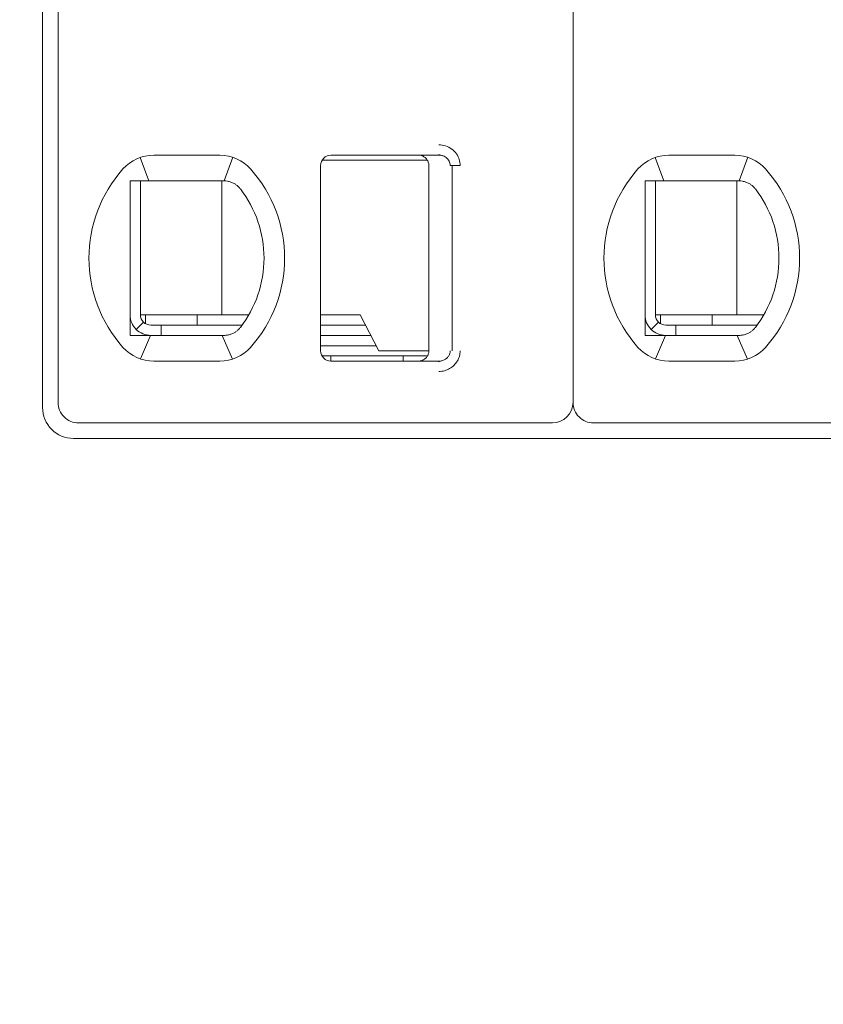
# Model space of a CAD drawing. Header units: millimetres. Extents: x -1114 to 1396, y -630 to 631.
# Tile 690 of 780: x 372 to 380, y 460 to 470. Entities that reach past the tile are written whole.
import ezdxf

# ---------------------------------------------------------------- set-up
doc = ezdxf.new("R2010")
doc.units = ezdxf.units.MM
doc.header["$MEASUREMENT"] = 0

msp = doc.modelspace()

# ---------------------------------------------------------------- linework, layer by layer
at = {"lineweight": 18}
for points, knots in [([(1038.9843, -629.7647), (1038.9843, -629.7647), (-1111.4882, -629.7647), (-1111.4882, -629.7647), (-1111.4882, -629.7647), (-1111.4882, -629.7647), (-1111.4882, 630.7883), (-1111.4882, 630.7883), (-1111.4882, 630.7883), (-1111.4882, 630.7883), (1038.9843, 630.7883), (1038.9843, 630.7883)], [0, 0, 0, 0, 0.333333, 0.333333, 0.333333, 0.333333, 0.666667, 0.666667, 0.666667, 0.666667, 1, 1, 1, 1]), ([(375.9963, 468.3234), (376.0183, 468.3235), (376.0395, 468.3203), (376.0606, 468.3135), (376.0606, 468.3135), (376.0817, 468.3067), (376.1027, 468.2965), (376.1213, 468.2828), (376.1213, 468.2828), (376.1398, 468.2692), (376.1559, 468.2523), (376.1681, 468.235), (376.1681, 468.235), (376.1803, 468.2178), (376.1886, 468.2003), (376.1944, 468.1818), (376.1944, 468.1818), (376.2001, 468.1632), (376.2032, 468.1437), (376.2034, 468.1234)], [0, 0, 0, 0, 0.2, 0.2, 0.2, 0.2, 0.4, 0.4, 0.4, 0.4, 0.6, 0.6, 0.6, 0.6, 0.8, 0.8, 0.8, 0.8, 1, 1, 1, 1]), ([(374.9489, 468.2234), (374.9224, 468.2234), (374.8969, 468.2128), (374.8782, 468.1941), (374.8782, 468.1941), (374.8594, 468.1753), (374.8489, 468.1499), (374.8489, 468.1234)], [0, 0, 0, 0, 0.5, 0.5, 0.5, 0.5, 1, 1, 1, 1]), ([(374.9489, 468.2234), (374.9224, 468.2234), (374.8969, 468.2128), (374.8782, 468.1941), (374.8782, 468.1941), (374.8594, 468.1753), (374.8489, 468.1499), (374.8489, 468.1234)], [0, 0, 0, 0, 0.5, 0.5, 0.5, 0.5, 1, 1, 1, 1]), ([(375.7989, 468.2234), (375.8094, 468.2234), (375.8199, 468.2217), (375.8299, 468.2185), (375.8299, 468.2185), (375.8398, 468.2152), (375.8493, 468.2104), (375.8578, 468.2042), (375.8578, 468.2042), (375.8662, 468.198), (375.8737, 468.1906), (375.8798, 468.1821), (375.8798, 468.1821), (375.886, 468.1736), (375.8908, 468.1641), (375.894, 468.1542), (375.894, 468.1542), (375.8972, 468.1442), (375.8989, 468.1338), (375.8989, 468.1234)], [0, 0, 0, 0, 0.2, 0.2, 0.2, 0.2, 0.4, 0.4, 0.4, 0.4, 0.6, 0.6, 0.6, 0.6, 0.8, 0.8, 0.8, 0.8, 1, 1, 1, 1]), ([(375.9963, 468.2234), (376.005, 468.2234), (376.0138, 468.2224), (376.0223, 468.2206), (376.0223, 468.2206), (376.0307, 468.2187), (376.0388, 468.216), (376.0465, 468.2125), (376.0465, 468.2125), (376.0541, 468.2089), (376.0613, 468.2046), (376.0678, 468.1996), (376.0678, 468.1996), (376.074, 468.1948), (376.0797, 468.1894), (376.0846, 468.1835), (376.0846, 468.1835), (376.0891, 468.1781), (376.093, 468.1722), (376.0963, 468.1659), (376.0963, 468.1659), (376.0995, 468.1597), (376.1021, 468.1531), (376.1038, 468.1463), (376.1038, 468.1463), (376.1058, 468.1388), (376.1068, 468.1311), (376.1068, 468.1234)], [0, 0, 0, 0, 0.142857, 0.142857, 0.142857, 0.142857, 0.285714, 0.285714, 0.285714, 0.285714, 0.428571, 0.428571, 0.428571, 0.428571, 0.571429, 0.571429, 0.571429, 0.571429, 0.714286, 0.714286, 0.714286, 0.714286, 0.857143, 0.857143, 0.857143, 0.857143, 1, 1, 1, 1]), ([(372.9989, 467.9734), (373.0056, 467.9734), (373.0124, 467.9734), (373.0192, 467.9734), (373.0192, 467.9734), (373.026, 467.9734), (373.0329, 467.9734), (373.0397, 467.9734), (373.0397, 467.9734), (373.0466, 467.9734), (373.0535, 467.9734), (373.0604, 467.9734)], [0, 0, 0, 0, 0.333333, 0.333333, 0.333333, 0.333333, 0.666667, 0.666667, 0.666667, 0.666667, 1, 1, 1, 1]), ([(372.9989, 467.9734), (372.9989, 467.9224), (372.9989, 467.87), (372.9989, 467.815), (372.9989, 467.815), (372.9989, 467.7876), (372.9989, 467.7595), (372.9989, 467.7305), (372.9989, 467.7305), (372.9989, 467.7161), (372.9989, 467.7014), (372.9989, 467.6865), (372.9989, 467.6865), (372.9989, 467.6715), (372.9989, 467.6564), (372.9989, 467.641), (372.9989, 467.641), (372.9989, 467.6102), (372.9989, 467.5787), (372.9989, 467.546), (372.9989, 467.546), (372.9989, 467.5133), (372.9989, 467.4794), (372.9989, 467.4441), (372.9989, 467.4441), (372.9989, 467.4264), (372.9989, 467.4085), (372.9989, 467.3904), (372.9989, 467.3904), (372.9989, 467.3723), (372.9989, 467.354), (372.9989, 467.3355), (372.9989, 467.3355), (372.9989, 467.317), (372.9989, 467.2982), (372.9989, 467.2793), (372.9989, 467.2793), (372.9989, 467.2603), (372.9989, 467.2411), (372.9989, 467.222), (372.9989, 467.222), (372.9989, 467.184), (372.9989, 467.1465), (372.9989, 467.1094), (372.9989, 467.1094), (372.9989, 467.1001), (372.9989, 467.0909), (372.9989, 467.0817), (372.9989, 467.0817), (372.9989, 467.0725), (372.9989, 467.0633), (372.9989, 467.0541), (372.9989, 467.0541), (372.9989, 467.0359), (372.9989, 467.0181), (372.9989, 467.0006), (372.9989, 467.0006), (372.9989, 466.9657), (372.9989, 466.932), (372.9989, 466.8994), (372.9989, 466.8994), (372.9989, 466.8831), (372.9989, 466.867), (372.9989, 466.8511), (372.9989, 466.8511), (372.9989, 466.8353), (372.9989, 466.8196), (372.9989, 466.8043), (372.9989, 466.8043), (372.9989, 466.7736), (372.9989, 466.744), (372.9989, 466.7153), (372.9989, 466.7153), (372.9989, 466.6865), (372.9989, 466.6585), (372.9989, 466.6312), (372.9989, 466.6312), (372.9989, 466.5765), (372.9989, 466.5242), (372.9989, 466.4734)], [0, 0, 0, 0, 0.05, 0.05, 0.05, 0.05, 0.1, 0.1, 0.1, 0.1, 0.15, 0.15, 0.15, 0.15, 0.2, 0.2, 0.2, 0.2, 0.25, 0.25, 0.25, 0.25, 0.3, 0.3, 0.3, 0.3, 0.35, 0.35, 0.35, 0.35, 0.4, 0.4, 0.4, 0.4, 0.45, 0.45, 0.45, 0.45, 0.5, 0.5, 0.5, 0.5, 0.55, 0.55, 0.55, 0.55, 0.6, 0.6, 0.6, 0.6, 0.65, 0.65, 0.65, 0.65, 0.7, 0.7, 0.7, 0.7, 0.75, 0.75, 0.75, 0.75, 0.8, 0.8, 0.8, 0.8, 0.85, 0.85, 0.85, 0.85, 0.9, 0.9, 0.9, 0.9, 0.95, 0.95, 0.95, 0.95, 1, 1, 1, 1]), ([(373.2281, 467.9734), (373.2229, 467.9734), (373.2177, 467.9734), (373.2124, 467.9734), (373.2124, 467.9734), (373.2072, 467.9734), (373.2019, 467.9734), (373.1965, 467.9734), (373.1965, 467.9734), (373.1911, 467.9734), (373.1856, 467.9734), (373.1799, 467.9734), (373.1799, 467.9734), (373.1742, 467.9734), (373.1684, 467.9734), (373.1625, 467.9734), (373.1625, 467.9734), (373.1565, 467.9734), (373.1504, 467.9734), (373.1441, 467.9734), (373.1441, 467.9734), (373.1378, 467.9734), (373.1314, 467.9734), (373.1248, 467.9734), (373.1248, 467.9734), (373.1182, 467.9734), (373.1115, 467.9734), (373.1045, 467.9734), (373.1045, 467.9734), (373.0976, 467.9734), (373.0904, 467.9734), (373.0831, 467.9734), (373.0831, 467.9734), (373.0757, 467.9734), (373.0681, 467.9734), (373.0604, 467.9734)], [0, 0, 0, 0, 0.111111, 0.111111, 0.111111, 0.111111, 0.222222, 0.222222, 0.222222, 0.222222, 0.333333, 0.333333, 0.333333, 0.333333, 0.444444, 0.444444, 0.444444, 0.444444, 0.555556, 0.555556, 0.555556, 0.555556, 0.666667, 0.666667, 0.666667, 0.666667, 0.777778, 0.777778, 0.777778, 0.777778, 0.888889, 0.888889, 0.888889, 0.888889, 1, 1, 1, 1]), ([(373.9113, 467.9734), (373.9066, 467.9734), (373.9019, 467.9734), (373.8972, 467.9734), (373.8972, 467.9734), (373.8926, 467.9734), (373.8879, 467.9734), (373.8833, 467.9734), (373.8833, 467.9734), (373.8787, 467.9734), (373.8742, 467.9734), (373.8697, 467.9734)], [0, 0, 0, 0, 0.333333, 0.333333, 0.333333, 0.333333, 0.666667, 0.666667, 0.666667, 0.666667, 1, 1, 1, 1]), ([(374.0089, 467.9479), (373.9986, 467.9537), (373.988, 467.9584), (373.9772, 467.9622), (373.9772, 467.9622), (373.9663, 467.966), (373.9554, 467.9688), (373.9443, 467.9706), (373.9443, 467.9706), (373.9333, 467.9725), (373.9222, 467.9734), (373.9113, 467.9734)], [0, 0, 0, 0, 0.333333, 0.333333, 0.333333, 0.333333, 0.666667, 0.666667, 0.666667, 0.666667, 1, 1, 1, 1]), ([(377.9989, 467.9734), (378.0056, 467.9734), (378.0124, 467.9734), (378.0192, 467.9734), (378.0192, 467.9734), (378.026, 467.9734), (378.0329, 467.9734), (378.0397, 467.9734), (378.0397, 467.9734), (378.0466, 467.9734), (378.0535, 467.9734), (378.0604, 467.9734)], [0, 0, 0, 0, 0.333333, 0.333333, 0.333333, 0.333333, 0.666667, 0.666667, 0.666667, 0.666667, 1, 1, 1, 1]), ([(377.9989, 467.9734), (377.9989, 467.9224), (377.9989, 467.87), (377.9989, 467.815), (377.9989, 467.815), (377.9989, 467.7876), (377.9989, 467.7595), (377.9989, 467.7305), (377.9989, 467.7305), (377.9989, 467.7161), (377.9989, 467.7014), (377.9989, 467.6865), (377.9989, 467.6865), (377.9989, 467.6715), (377.9989, 467.6564), (377.9989, 467.641), (377.9989, 467.641), (377.9989, 467.6102), (377.9989, 467.5787), (377.9989, 467.546), (377.9989, 467.546), (377.9989, 467.5133), (377.9989, 467.4794), (377.9989, 467.4441), (377.9989, 467.4441), (377.9989, 467.4264), (377.9989, 467.4085), (377.9989, 467.3904), (377.9989, 467.3904), (377.9989, 467.3723), (377.9989, 467.354), (377.9989, 467.3355), (377.9989, 467.3355), (377.9989, 467.317), (377.9989, 467.2982), (377.9989, 467.2793), (377.9989, 467.2793), (377.9989, 467.2603), (377.9989, 467.2411), (377.9989, 467.222), (377.9989, 467.222), (377.9989, 467.184), (377.9989, 467.1465), (377.9989, 467.1094), (377.9989, 467.1094), (377.9989, 467.1001), (377.9989, 467.0909), (377.9989, 467.0817), (377.9989, 467.0817), (377.9989, 467.0725), (377.9989, 467.0633), (377.9989, 467.0541), (377.9989, 467.0541), (377.9989, 467.0359), (377.9989, 467.0181), (377.9989, 467.0006), (377.9989, 467.0006), (377.9989, 466.9657), (377.9989, 466.932), (377.9989, 466.8994), (377.9989, 466.8994), (377.9989, 466.8831), (377.9989, 466.867), (377.9989, 466.8511), (377.9989, 466.8511), (377.9989, 466.8353), (377.9989, 466.8196), (377.9989, 466.8043), (377.9989, 466.8043), (377.9989, 466.7736), (377.9989, 466.744), (377.9989, 466.7153), (377.9989, 466.7153), (377.9989, 466.6865), (377.9989, 466.6585), (377.9989, 466.6312), (377.9989, 466.6312), (377.9989, 466.5765), (377.9989, 466.5242), (377.9989, 466.4734)], [0, 0, 0, 0, 0.05, 0.05, 0.05, 0.05, 0.1, 0.1, 0.1, 0.1, 0.15, 0.15, 0.15, 0.15, 0.2, 0.2, 0.2, 0.2, 0.25, 0.25, 0.25, 0.25, 0.3, 0.3, 0.3, 0.3, 0.35, 0.35, 0.35, 0.35, 0.4, 0.4, 0.4, 0.4, 0.45, 0.45, 0.45, 0.45, 0.5, 0.5, 0.5, 0.5, 0.55, 0.55, 0.55, 0.55, 0.6, 0.6, 0.6, 0.6, 0.65, 0.65, 0.65, 0.65, 0.7, 0.7, 0.7, 0.7, 0.75, 0.75, 0.75, 0.75, 0.8, 0.8, 0.8, 0.8, 0.85, 0.85, 0.85, 0.85, 0.9, 0.9, 0.9, 0.9, 0.95, 0.95, 0.95, 0.95, 1, 1, 1, 1]), ([(378.2281, 467.9734), (378.2229, 467.9734), (378.2177, 467.9734), (378.2124, 467.9734), (378.2124, 467.9734), (378.2072, 467.9734), (378.2019, 467.9734), (378.1965, 467.9734), (378.1965, 467.9734), (378.1911, 467.9734), (378.1856, 467.9734), (378.1799, 467.9734), (378.1799, 467.9734), (378.1742, 467.9734), (378.1684, 467.9734), (378.1625, 467.9734), (378.1625, 467.9734), (378.1565, 467.9734), (378.1504, 467.9734), (378.1441, 467.9734), (378.1441, 467.9734), (378.1378, 467.9734), (378.1314, 467.9734), (378.1248, 467.9734), (378.1248, 467.9734), (378.1182, 467.9734), (378.1115, 467.9734), (378.1045, 467.9734), (378.1045, 467.9734), (378.0976, 467.9734), (378.0904, 467.9734), (378.0831, 467.9734), (378.0831, 467.9734), (378.0757, 467.9734), (378.0681, 467.9734), (378.0604, 467.9734)], [0, 0, 0, 0, 0.111111, 0.111111, 0.111111, 0.111111, 0.222222, 0.222222, 0.222222, 0.222222, 0.333333, 0.333333, 0.333333, 0.333333, 0.444444, 0.444444, 0.444444, 0.444444, 0.555556, 0.555556, 0.555556, 0.555556, 0.666667, 0.666667, 0.666667, 0.666667, 0.777778, 0.777778, 0.777778, 0.777778, 0.888889, 0.888889, 0.888889, 0.888889, 1, 1, 1, 1]), ([(378.9113, 467.9734), (378.9066, 467.9734), (378.9019, 467.9734), (378.8972, 467.9734), (378.8972, 467.9734), (378.8926, 467.9734), (378.8879, 467.9734), (378.8833, 467.9734), (378.8833, 467.9734), (378.8787, 467.9734), (378.8742, 467.9734), (378.8697, 467.9734)], [0, 0, 0, 0, 0.333333, 0.333333, 0.333333, 0.333333, 0.666667, 0.666667, 0.666667, 0.666667, 1, 1, 1, 1]), ([(379.0089, 467.9479), (378.9986, 467.9537), (378.988, 467.9584), (378.9772, 467.9622), (378.9772, 467.9622), (378.9663, 467.966), (378.9554, 467.9688), (378.9443, 467.9706), (378.9443, 467.9706), (378.9333, 467.9725), (378.9222, 467.9734), (378.9113, 467.9734)], [0, 0, 0, 0, 0.333333, 0.333333, 0.333333, 0.333333, 0.666667, 0.666667, 0.666667, 0.666667, 1, 1, 1, 1]), ([(374.0696, 467.8956), (374.0643, 467.9024), (374.0585, 467.909), (374.0522, 467.9153), (374.0522, 467.9153), (374.0459, 467.9215), (374.0391, 467.9275), (374.0319, 467.9329), (374.0319, 467.9329), (374.0246, 467.9384), (374.017, 467.9434), (374.0089, 467.9479)], [0, 0, 0, 0, 0.333333, 0.333333, 0.333333, 0.333333, 0.666667, 0.666667, 0.666667, 0.666667, 1, 1, 1, 1]), ([(379.0696, 467.8956), (379.0643, 467.9024), (379.0585, 467.909), (379.0522, 467.9153), (379.0522, 467.9153), (379.0459, 467.9215), (379.0391, 467.9275), (379.0319, 467.9329), (379.0319, 467.9329), (379.0246, 467.9384), (379.017, 467.9434), (379.0089, 467.9479)], [0, 0, 0, 0, 0.333333, 0.333333, 0.333333, 0.333333, 0.666667, 0.666667, 0.666667, 0.666667, 1, 1, 1, 1]), ([(372.9989, 466.6734), (372.9989, 466.6203), (373.0199, 466.5695), (373.0575, 466.532), (373.0575, 466.532), (373.095, 466.4944), (373.1458, 466.4734), (373.1989, 466.4734)], [0, 0, 0, 0, 0.5, 0.5, 0.5, 0.5, 1, 1, 1, 1]), ([(373.0989, 466.6734), (373.0989, 466.6469), (373.1094, 466.6214), (373.1282, 466.6027), (373.1282, 466.6027), (373.1469, 466.5839), (373.1724, 466.5734), (373.1989, 466.5734)], [0, 0, 0, 0, 0.5, 0.5, 0.5, 0.5, 1, 1, 1, 1]), ([(377.9989, 466.6734), (377.9989, 466.6203), (378.0199, 466.5695), (378.0575, 466.532), (378.0575, 466.532), (378.095, 466.4944), (378.1458, 466.4734), (378.1989, 466.4734)], [0, 0, 0, 0, 0.5, 0.5, 0.5, 0.5, 1, 1, 1, 1]), ([(378.0989, 466.6734), (378.0989, 466.6469), (378.1094, 466.6214), (378.1282, 466.6027), (378.1282, 466.6027), (378.1469, 466.5839), (378.1724, 466.5734), (378.1989, 466.5734)], [0, 0, 0, 0, 0.5, 0.5, 0.5, 0.5, 1, 1, 1, 1]), ([(374.0089, 466.4988), (374.0172, 466.5035), (374.0251, 466.5087), (374.0324, 466.5142), (374.0324, 466.5142), (374.0397, 466.5198), (374.0464, 466.5257), (374.0526, 466.5319), (374.0526, 466.5319), (374.0588, 466.5381), (374.0645, 466.5445), (374.0696, 466.5512)], [0, 0, 0, 0, 0.333333, 0.333333, 0.333333, 0.333333, 0.666667, 0.666667, 0.666667, 0.666667, 1, 1, 1, 1]), ([(379.0089, 466.4988), (379.0172, 466.5035), (379.0251, 466.5087), (379.0324, 466.5142), (379.0324, 466.5142), (379.0397, 466.5198), (379.0464, 466.5257), (379.0526, 466.5319), (379.0526, 466.5319), (379.0588, 466.5381), (379.0645, 466.5445), (379.0696, 466.5512)], [0, 0, 0, 0, 0.333333, 0.333333, 0.333333, 0.333333, 0.666667, 0.666667, 0.666667, 0.666667, 1, 1, 1, 1]), ([(372.9989, 466.4734), (373.0058, 466.4734), (373.0126, 466.4734), (373.0195, 466.4734), (373.0195, 466.4734), (373.0263, 466.4734), (373.0331, 466.4734), (373.04, 466.4734), (373.04, 466.4734), (373.0468, 466.4734), (373.0536, 466.4734), (373.0604, 466.4734)], [0, 0, 0, 0, 0.333333, 0.333333, 0.333333, 0.333333, 0.666667, 0.666667, 0.666667, 0.666667, 1, 1, 1, 1]), ([(373.0604, 466.4734), (373.0681, 466.4734), (373.0757, 466.4734), (373.0831, 466.4734), (373.0831, 466.4734), (373.0904, 466.4734), (373.0976, 466.4734), (373.1045, 466.4734), (373.1045, 466.4734), (373.1115, 466.4734), (373.1182, 466.4734), (373.1248, 466.4734), (373.1248, 466.4734), (373.1314, 466.4734), (373.1378, 466.4734), (373.1441, 466.4734), (373.1441, 466.4734), (373.1504, 466.4734), (373.1565, 466.4734), (373.1625, 466.4734), (373.1625, 466.4734), (373.1684, 466.4734), (373.1742, 466.4734), (373.1799, 466.4734), (373.1799, 466.4734), (373.1855, 466.4734), (373.1911, 466.4734), (373.1965, 466.4734), (373.1965, 466.4734), (373.2019, 466.4734), (373.2072, 466.4734), (373.2124, 466.4734), (373.2124, 466.4734), (373.2177, 466.4734), (373.2229, 466.4734), (373.2281, 466.4734)], [0, 0, 0, 0, 0.111111, 0.111111, 0.111111, 0.111111, 0.222222, 0.222222, 0.222222, 0.222222, 0.333333, 0.333333, 0.333333, 0.333333, 0.444444, 0.444444, 0.444444, 0.444444, 0.555556, 0.555556, 0.555556, 0.555556, 0.666667, 0.666667, 0.666667, 0.666667, 0.777778, 0.777778, 0.777778, 0.777778, 0.888889, 0.888889, 0.888889, 0.888889, 1, 1, 1, 1]), ([(373.8697, 466.4734), (373.8742, 466.4734), (373.8787, 466.4734), (373.8833, 466.4734), (373.8833, 466.4734), (373.8879, 466.4734), (373.8926, 466.4734), (373.8973, 466.4734), (373.8973, 466.4734), (373.9019, 466.4734), (373.9066, 466.4734), (373.9113, 466.4734)], [0, 0, 0, 0, 0.333333, 0.333333, 0.333333, 0.333333, 0.666667, 0.666667, 0.666667, 0.666667, 1, 1, 1, 1]), ([(374.0089, 466.4988), (373.9988, 466.4932), (373.9883, 466.4885), (373.9776, 466.4847), (373.9776, 466.4847), (373.9669, 466.4809), (373.9559, 466.4781), (373.9448, 466.4762), (373.9448, 466.4762), (373.9337, 466.4743), (373.9225, 466.4734), (373.9113, 466.4734)], [0, 0, 0, 0, 0.333333, 0.333333, 0.333333, 0.333333, 0.666667, 0.666667, 0.666667, 0.666667, 1, 1, 1, 1]), ([(377.9989, 466.4734), (378.0058, 466.4734), (378.0126, 466.4734), (378.0195, 466.4734), (378.0195, 466.4734), (378.0263, 466.4734), (378.0331, 466.4734), (378.04, 466.4734), (378.04, 466.4734), (378.0468, 466.4734), (378.0536, 466.4734), (378.0604, 466.4734)], [0, 0, 0, 0, 0.333333, 0.333333, 0.333333, 0.333333, 0.666667, 0.666667, 0.666667, 0.666667, 1, 1, 1, 1]), ([(378.0604, 466.4734), (378.0681, 466.4734), (378.0757, 466.4734), (378.0831, 466.4734), (378.0831, 466.4734), (378.0904, 466.4734), (378.0976, 466.4734), (378.1045, 466.4734), (378.1045, 466.4734), (378.1115, 466.4734), (378.1182, 466.4734), (378.1248, 466.4734), (378.1248, 466.4734), (378.1314, 466.4734), (378.1378, 466.4734), (378.1441, 466.4734), (378.1441, 466.4734), (378.1504, 466.4734), (378.1565, 466.4734), (378.1625, 466.4734), (378.1625, 466.4734), (378.1684, 466.4734), (378.1742, 466.4734), (378.1799, 466.4734), (378.1799, 466.4734), (378.1855, 466.4734), (378.1911, 466.4734), (378.1965, 466.4734), (378.1965, 466.4734), (378.2019, 466.4734), (378.2072, 466.4734), (378.2124, 466.4734), (378.2124, 466.4734), (378.2177, 466.4734), (378.2229, 466.4734), (378.2281, 466.4734)], [0, 0, 0, 0, 0.111111, 0.111111, 0.111111, 0.111111, 0.222222, 0.222222, 0.222222, 0.222222, 0.333333, 0.333333, 0.333333, 0.333333, 0.444444, 0.444444, 0.444444, 0.444444, 0.555556, 0.555556, 0.555556, 0.555556, 0.666667, 0.666667, 0.666667, 0.666667, 0.777778, 0.777778, 0.777778, 0.777778, 0.888889, 0.888889, 0.888889, 0.888889, 1, 1, 1, 1]), ([(378.8697, 466.4734), (378.8742, 466.4734), (378.8787, 466.4734), (378.8833, 466.4734), (378.8833, 466.4734), (378.8879, 466.4734), (378.8926, 466.4734), (378.8973, 466.4734), (378.8973, 466.4734), (378.9019, 466.4734), (378.9066, 466.4734), (378.9113, 466.4734)], [0, 0, 0, 0, 0.333333, 0.333333, 0.333333, 0.333333, 0.666667, 0.666667, 0.666667, 0.666667, 1, 1, 1, 1]), ([(379.0089, 466.4988), (378.9988, 466.4932), (378.9883, 466.4885), (378.9776, 466.4847), (378.9776, 466.4847), (378.9669, 466.4809), (378.9559, 466.4781), (378.9448, 466.4762), (378.9448, 466.4762), (378.9337, 466.4743), (378.9225, 466.4734), (378.9113, 466.4734)], [0, 0, 0, 0, 0.333333, 0.333333, 0.333333, 0.333333, 0.666667, 0.666667, 0.666667, 0.666667, 1, 1, 1, 1]), ([(374.8489, 466.3234), (374.8489, 466.2969), (374.8594, 466.2714), (374.8782, 466.2527), (374.8782, 466.2527), (374.8969, 466.2339), (374.9224, 466.2234), (374.9489, 466.2234)], [0, 0, 0, 0, 0.5, 0.5, 0.5, 0.5, 1, 1, 1, 1]), ([(374.8489, 466.3234), (374.8489, 466.2969), (374.8594, 466.2714), (374.8782, 466.2527), (374.8782, 466.2527), (374.8969, 466.2339), (374.9224, 466.2234), (374.9489, 466.2234)], [0, 0, 0, 0, 0.5, 0.5, 0.5, 0.5, 1, 1, 1, 1]), ([(375.8989, 466.3234), (375.8989, 466.3129), (375.8972, 466.3025), (375.894, 466.2926), (375.894, 466.2926), (375.8908, 466.2826), (375.886, 466.2732), (375.8798, 466.2647), (375.8798, 466.2647), (375.8737, 466.2562), (375.8663, 466.2488), (375.8578, 466.2426), (375.8578, 466.2426), (375.8494, 466.2365), (375.84, 466.2316), (375.83, 466.2283), (375.83, 466.2283), (375.82, 466.2251), (375.8095, 466.2234), (375.7989, 466.2234)], [0, 0, 0, 0, 0.2, 0.2, 0.2, 0.2, 0.4, 0.4, 0.4, 0.4, 0.6, 0.6, 0.6, 0.6, 0.8, 0.8, 0.8, 0.8, 1, 1, 1, 1]), ([(376.1068, 466.3234), (376.1068, 466.3149), (376.1056, 466.3064), (376.1032, 466.2982), (376.1032, 466.2982), (376.1009, 466.29), (376.0974, 466.2822), (376.0929, 466.2749), (376.0929, 466.2749), (376.0883, 466.2674), (376.0827, 466.2605), (376.0763, 466.2544), (376.0763, 466.2544), (376.0697, 466.2481), (376.0622, 466.2427), (376.0541, 466.2382), (376.0541, 466.2382), (376.0456, 466.2334), (376.0364, 466.2297), (376.0268, 466.2273), (376.0268, 466.2273), (376.0169, 466.2247), (376.0066, 466.2234), (375.9963, 466.2234)], [0, 0, 0, 0, 0.166667, 0.166667, 0.166667, 0.166667, 0.333333, 0.333333, 0.333333, 0.333333, 0.5, 0.5, 0.5, 0.5, 0.666667, 0.666667, 0.666667, 0.666667, 0.833333, 0.833333, 0.833333, 0.833333, 1, 1, 1, 1]), ([(376.2034, 466.3234), (376.2034, 466.306), (376.2011, 466.2892), (376.1966, 466.2727), (376.1966, 466.2727), (376.1921, 466.2561), (376.1852, 466.2398), (376.1764, 466.2247), (376.1764, 466.2247), (376.1676, 466.2096), (376.1568, 466.1957), (376.144, 466.1832), (376.144, 466.1832), (376.1311, 466.1706), (376.1162, 466.1595), (376.1005, 466.1506), (376.1005, 466.1506), (376.0848, 466.1417), (376.0683, 466.135), (376.051, 466.1305), (376.051, 466.1305), (376.0336, 466.1259), (376.0154, 466.1236), (375.9963, 466.1234)], [0, 0, 0, 0, 0.166667, 0.166667, 0.166667, 0.166667, 0.333333, 0.333333, 0.333333, 0.333333, 0.5, 0.5, 0.5, 0.5, 0.666667, 0.666667, 0.666667, 0.666667, 0.833333, 0.833333, 0.833333, 0.833333, 1, 1, 1, 1]), ([(372.1489, 465.7734), (372.1489, 465.6938), (372.1805, 465.6175), (372.2367, 465.5612), (372.2367, 465.5612), (372.293, 465.505), (372.3693, 465.4734), (372.4489, 465.4734)], [0, 0, 0, 0, 0.5, 0.5, 0.5, 0.5, 1, 1, 1, 1]), ([(372.2989, 465.8234), (372.2989, 465.7703), (372.3199, 465.7195), (372.3575, 465.682), (372.3575, 465.682), (372.395, 465.6444), (372.4458, 465.6234), (372.4989, 465.6234)], [0, 0, 0, 0, 0.5, 0.5, 0.5, 0.5, 1, 1, 1, 1]), ([(377.2989, 465.8234), (377.2989, 465.7703), (377.3199, 465.7195), (377.3575, 465.682), (377.3575, 465.682), (377.395, 465.6444), (377.4458, 465.6234), (377.4989, 465.6234)], [0, 0, 0, 0, 0.5, 0.5, 0.5, 0.5, 1, 1, 1, 1])]:
    msp.add_open_spline(points, degree=3, knots=knots, dxfattribs=at)
for points in [[(372.1489, 465.7734), (372.1489, 465.7734), (372.1489, 476.2934), (372.1489, 476.2934)], [(372.2989, 476.2434), (372.2989, 476.2434), (372.2989, 465.8234), (372.2989, 465.8234)], [(377.2989, 476.2434), (377.2989, 476.2434), (377.2989, 465.8234), (377.2989, 465.8234)], [(377.2989, 476.2434), (377.2989, 476.2434), (377.2989, 465.8234), (377.2989, 465.8234)], [(373.2281, 468.2234), (373.1142, 468.2234), (373.0058, 468.1749), (372.9299, 468.09)], [(373.2281, 468.2234), (373.1142, 468.2234), (373.0058, 468.1749), (372.9299, 468.09)], [(373.0973, 468.2014), (373.0973, 468.2014), (373.1818, 467.9734), (373.1818, 467.9734)], [(373.2281, 468.2234), (373.2281, 468.2234), (373.8697, 468.2234), (373.8697, 468.2234)], [(373.2281, 468.2234), (373.2281, 468.2234), (373.8697, 468.2234), (373.8697, 468.2234)], [(374.1678, 468.09), (374.092, 468.1749), (373.9835, 468.2234), (373.8697, 468.2234)], [(374.1678, 468.09), (374.092, 468.1749), (373.9835, 468.2234), (373.8697, 468.2234)], [(373.9961, 468.2029), (373.9961, 468.2029), (373.9106, 467.9734), (373.9106, 467.9734)], [(375.5298, 468.1734), (375.5298, 468.1734), (374.8623, 468.1734), (374.8623, 468.1734)], [(374.9489, 468.2234), (374.9489, 468.2234), (375.9963, 468.2234), (375.9963, 468.2234)], [(374.9489, 468.2234), (374.9489, 468.2234), (375.9963, 468.2234), (375.9963, 468.2234)], [(375.879, 468.1734), (375.879, 468.1734), (375.5298, 468.1734), (375.5298, 468.1734)], [(375.9952, 468.2303), (375.9952, 468.2303), (376.0389, 468.2156), (376.0389, 468.2156)], [(378.2281, 468.2234), (378.1142, 468.2234), (378.0058, 468.1749), (377.9299, 468.09)], [(378.2281, 468.2234), (378.1142, 468.2234), (378.0058, 468.1749), (377.9299, 468.09)], [(378.0973, 468.2014), (378.0973, 468.2014), (378.1818, 467.9734), (378.1818, 467.9734)], [(378.2281, 468.2234), (378.2281, 468.2234), (378.8697, 468.2234), (378.8697, 468.2234)], [(378.2281, 468.2234), (378.2281, 468.2234), (378.8697, 468.2234), (378.8697, 468.2234)], [(379.1678, 468.09), (379.092, 468.1749), (378.9835, 468.2234), (378.8697, 468.2234)], [(379.1678, 468.09), (379.092, 468.1749), (378.9835, 468.2234), (378.8697, 468.2234)], [(378.9961, 468.2029), (378.9961, 468.2029), (378.9106, 467.9734), (378.9106, 467.9734)], [(372.9299, 468.09), (372.4885, 467.5966), (372.4885, 466.8502), (372.9299, 466.3567)], [(372.9299, 468.09), (372.4885, 467.5966), (372.4885, 466.8502), (372.9299, 466.3567)], [(374.1678, 466.3567), (374.6092, 466.8502), (374.6092, 467.5966), (374.1678, 468.09)], [(374.1678, 466.3567), (374.6092, 466.8502), (374.6092, 467.5966), (374.1678, 468.09)], [(374.8489, 466.3234), (374.8489, 466.3234), (374.8489, 468.1234), (374.8489, 468.1234)], [(374.8489, 466.3234), (374.8489, 466.3234), (374.8489, 468.1234), (374.8489, 468.1234)], [(375.8989, 466.3234), (375.8989, 466.3234), (375.8989, 468.1234), (375.8989, 468.1234)], [(376.1068, 468.1234), (376.1068, 468.1234), (376.2034, 468.1234), (376.2034, 468.1234)], [(376.1266, 466.3234), (376.1266, 466.3234), (376.1266, 468.1234), (376.1266, 468.1234)], [(377.9299, 468.09), (377.4885, 467.5966), (377.4885, 466.8502), (377.9299, 466.3567)], [(377.9299, 468.09), (377.4885, 467.5966), (377.4885, 466.8502), (377.9299, 466.3567)], [(379.1678, 466.3567), (379.6092, 466.8502), (379.6092, 467.5966), (379.1678, 468.09)], [(379.1678, 466.3567), (379.6092, 466.8502), (379.6092, 467.5966), (379.1678, 468.09)], [(373.0989, 467.9734), (373.0989, 467.9734), (373.0989, 466.6734), (373.0989, 466.6734)], [(373.8697, 467.9734), (373.8697, 467.9734), (373.2281, 467.9734), (373.2281, 467.9734)], [(373.888, 467.9734), (373.888, 467.9734), (373.888, 466.6734), (373.888, 466.6734)], [(378.0989, 467.9734), (378.0989, 467.9734), (378.0989, 466.6734), (378.0989, 466.6734)], [(378.8697, 467.9734), (378.8697, 467.9734), (378.2281, 467.9734), (378.2281, 467.9734)], [(378.888, 467.9734), (378.888, 467.9734), (378.888, 466.6734), (378.888, 466.6734)], [(374.2989, 467.2234), (374.2989, 467.4666), (374.2182, 467.703), (374.0696, 467.8956)], [(379.2989, 467.2234), (379.2989, 467.4666), (379.2182, 467.703), (379.0696, 467.8956)], [(374.0696, 466.5512), (374.2182, 466.7437), (374.2989, 466.9801), (374.2989, 467.2234)], [(379.0696, 466.5512), (379.2182, 466.7437), (379.2989, 466.9801), (379.2989, 467.2234)], [(373.0989, 466.6734), (373.0989, 466.6734), (373.8584, 466.6734), (373.8584, 466.6734)], [(373.1489, 466.5868), (373.1489, 466.5868), (373.1489, 466.6734), (373.1489, 466.6734)], [(373.6489, 466.5734), (373.6489, 466.5734), (373.6489, 466.6734), (373.6489, 466.6734)], [(373.8584, 466.6734), (373.8584, 466.6734), (373.9092, 466.6734), (373.9092, 466.6734)], [(374.1515, 466.6734), (374.1515, 466.6734), (373.9092, 466.6734), (373.9092, 466.6734)], [(375.2332, 466.6734), (375.2332, 466.6734), (374.8489, 466.6734), (374.8489, 466.6734)], [(375.4137, 466.3234), (375.4137, 466.3234), (375.2332, 466.6734), (375.2332, 466.6734)], [(378.0989, 466.6734), (378.0989, 466.6734), (378.8584, 466.6734), (378.8584, 466.6734)], [(378.1489, 466.5868), (378.1489, 466.5868), (378.1489, 466.6734), (378.1489, 466.6734)], [(378.6489, 466.5734), (378.6489, 466.5734), (378.6489, 466.6734), (378.6489, 466.6734)], [(378.8584, 466.6734), (378.8584, 466.6734), (378.9092, 466.6734), (378.9092, 466.6734)], [(379.1515, 466.6734), (379.1515, 466.6734), (378.9092, 466.6734), (378.9092, 466.6734)], [(373.1282, 466.6027), (373.1282, 466.6027), (373.0575, 466.532), (373.0575, 466.532)], [(373.2989, 466.5734), (373.2989, 466.5734), (373.1989, 466.5734), (373.1989, 466.5734)], [(373.2989, 466.5734), (373.2989, 466.5734), (373.2989, 466.4734), (373.2989, 466.4734)], [(373.2989, 466.5734), (373.2989, 466.5734), (374.0863, 466.5734), (374.0863, 466.5734)], [(374.8489, 466.5734), (374.8489, 466.5734), (375.2848, 466.5734), (375.2848, 466.5734)], [(378.1282, 466.6027), (378.1282, 466.6027), (378.0575, 466.532), (378.0575, 466.532)], [(378.2989, 466.5734), (378.2989, 466.5734), (378.1989, 466.5734), (378.1989, 466.5734)], [(378.2989, 466.5734), (378.2989, 466.5734), (379.0863, 466.5734), (379.0863, 466.5734)], [(378.2989, 466.5734), (378.2989, 466.5734), (378.2989, 466.4734), (378.2989, 466.4734)], [(373.0983, 466.245), (373.0983, 466.245), (373.1957, 466.4734), (373.1957, 466.4734)], [(373.2281, 466.4734), (373.2281, 466.4734), (373.8697, 466.4734), (373.8697, 466.4734)], [(373.8928, 466.4734), (373.8928, 466.4734), (373.9939, 466.2432), (373.9939, 466.2432)], [(375.3364, 466.4734), (375.3364, 466.4734), (374.8489, 466.4734), (374.8489, 466.4734)], [(378.0983, 466.245), (378.0983, 466.245), (378.1957, 466.4734), (378.1957, 466.4734)], [(378.2281, 466.4734), (378.2281, 466.4734), (378.8697, 466.4734), (378.8697, 466.4734)], [(378.8928, 466.4734), (378.8928, 466.4734), (378.9939, 466.2432), (378.9939, 466.2432)], [(372.9299, 466.3567), (373.0058, 466.2719), (373.1142, 466.2234), (373.2281, 466.2234)], [(372.9299, 466.3567), (373.0058, 466.2719), (373.1142, 466.2234), (373.2281, 466.2234)], [(373.8697, 466.2234), (373.9835, 466.2234), (374.092, 466.2719), (374.1678, 466.3567)], [(373.8697, 466.2234), (373.9835, 466.2234), (374.092, 466.2719), (374.1678, 466.3567)], [(375.3879, 466.3734), (375.3879, 466.3734), (374.8489, 466.3734), (374.8489, 466.3734)], [(377.9299, 466.3567), (378.0058, 466.2719), (378.1142, 466.2234), (378.2281, 466.2234)], [(377.9299, 466.3567), (378.0058, 466.2719), (378.1142, 466.2234), (378.2281, 466.2234)], [(378.8697, 466.2234), (378.9835, 466.2234), (379.092, 466.2719), (379.1678, 466.3567)], [(378.8697, 466.2234), (378.9835, 466.2234), (379.092, 466.2719), (379.1678, 466.3567)], [(375.8754, 466.2734), (375.8754, 466.2734), (374.8623, 466.2734), (374.8623, 466.2734)], [(374.9489, 466.2234), (374.9489, 466.2234), (374.9489, 466.2734), (374.9489, 466.2734)], [(375.4137, 466.3234), (375.4137, 466.3234), (375.5298, 466.3234), (375.5298, 466.3234)], [(375.5298, 466.3234), (375.5298, 466.3234), (375.8923, 466.3234), (375.8923, 466.3234)], [(375.6489, 466.2734), (375.6489, 466.2734), (375.6489, 466.2234), (375.6489, 466.2234)], [(373.2281, 466.2234), (373.2281, 466.2234), (373.8697, 466.2234), (373.8697, 466.2234)], [(373.8697, 466.2234), (373.8697, 466.2234), (373.2281, 466.2234), (373.2281, 466.2234)], [(374.9489, 466.2234), (374.9489, 466.2234), (375.9963, 466.2234), (375.9963, 466.2234)], [(374.9489, 466.2234), (374.9489, 466.2234), (375.9963, 466.2234), (375.9963, 466.2234)], [(376.0185, 466.2255), (376.0185, 466.2255), (375.9952, 466.2165), (375.9952, 466.2165)], [(375.9963, 466.2166), (375.9963, 466.2166), (375.9963, 466.2234), (375.9963, 466.2234)], [(378.2281, 466.2234), (378.2281, 466.2234), (378.8697, 466.2234), (378.8697, 466.2234)], [(378.8697, 466.2234), (378.8697, 466.2234), (378.2281, 466.2234), (378.2281, 466.2234)], [(377.0989, 465.6234), (377.2093, 465.6234), (377.2989, 465.7129), (377.2989, 465.8234)], [(372.4989, 465.6234), (372.4989, 465.6234), (377.0989, 465.6234), (377.0989, 465.6234)], [(377.4989, 465.6234), (377.4989, 465.6234), (382.0989, 465.6234), (382.0989, 465.6234)], [(412.1489, 465.4734), (412.1489, 465.4734), (372.4489, 465.4734), (372.4489, 465.4734)]]:
    msp.add_open_spline(points, degree=3, dxfattribs=at)

doc.saveas('drawing.dxf')
